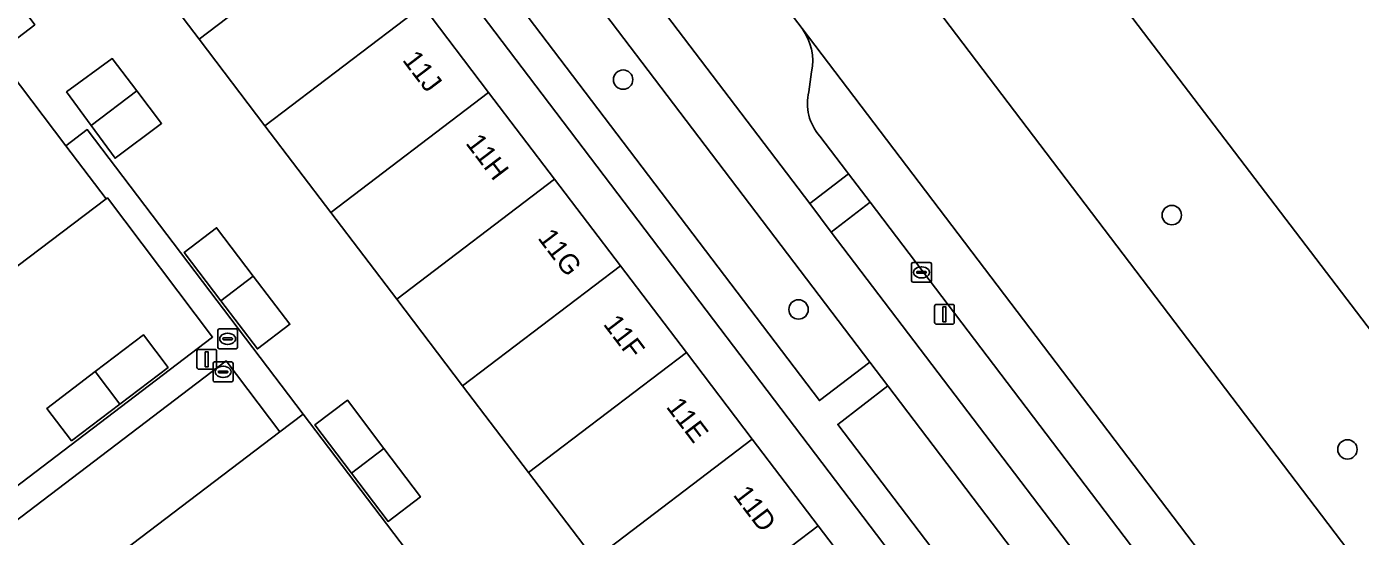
# Model space of a CAD drawing. Extents: x 160023 to 161302, y 384750 to 385707.
# Drawn here: x 160388.8 to 160456, y 385520.2 to 385545.9 of the extents above; entities that cross this region are included whole.
import ezdxf

# ---------------------------------------------------------------- set-up
doc = ezdxf.new("R2010")
doc.units = 0
for name, color, linetype in [('IMGEO_Berm_groen', 7, 'Continuous'), ('IMGEO_Boom', 7, 'Continuous'), ('IMGEO_Erf', 7, 'Continuous'), ('IMGEO_Fietspad_gesloten', 7, 'Continuous'), ('IMGEO_Groenvoorziening', 7, 'Continuous'), ('IMGEO_Haag', 7, 'Continuous'), ('IMGEO_Kolk', 7, 'Continuous'), ('IMGEO_Lichtmast', 7, 'Continuous'), ('IMGEO_Pand', 7, 'Continuous'), ('IMGEO_Pand_nummerreeks', 7, 'Continuous'), ('IMGEO_Parkeervlak_halfverhard', 7, 'Continuous'), ('IMGEO_Parkeervlak_open', 7, 'Continuous'), ('IMGEO_Rijbaan_lokaal_gesloten', 7, 'Continuous'), ('IMGEO_Rijbaan_lokaal_open', 7, 'Continuous'), ('IMGEO_Rioolput', 7, 'Continuous'), ('IMGEO_Voetpad_open', 7, 'Continuous')]:
    doc.layers.add(name, color=color, linetype=linetype)

msp = doc.modelspace()

# ---------------------------------------------------------------- linework, layer by layer
at = {"layer": 'IMGEO_Berm_groen'}
for points in [[(160407.73, 385560.052), (160405.151, 385558.181), (160428.773, 385527.056), (160431.311, 385528.994)], [(160431.328, 385537.061), (160429.366, 385535.544), (160449.072, 385509.621), (160451.038, 385511.114)], [(160432.223, 385527.793), (160429.7, 385525.855), (160446.154, 385504.205), (160448.685, 385506.111)]]:
    msp.add_lwpolyline(points, close=True, dxfattribs=at)
msp.add_lwpolyline([(160490.928, 385485.527), (160435.893, 385557.74), (160429.878, 385553.156), (160470.248, 385500), (160484.761, 385480.89), (160490.928, 385485.527)], dxfattribs=at)
at = {"layer": 'IMGEO_Boom'}
for centre in [(160418.877, 385543.243), (160446.54, 385536.408), (160427.719, 385531.651), (160455.394, 385524.594)]:
    msp.add_circle(centre, 0.489, dxfattribs=at)
at = {"layer": 'IMGEO_Erf'}
for points in [[(160387.33, 385544.446), (160390.778, 385539.903), (160391.858, 385540.723), (160402.752, 385526.376), (160426.457, 385495.159), (160429.063, 385491.728), (160438.836, 385499.157), (160439.663, 385498.089), (160444.29, 385501.604), (160445.278, 385502.355), (160444.37, 385503.548), (160403.817, 385556.981)], [(160417.429, 385519.055), (160414.107, 385523.427), (160410.786, 385527.798), (160407.464, 385532.17), (160404.142, 385536.542), (160400.821, 385540.914), (160397.499, 385545.286), (160394.168, 385549.67)], [(160408.776, 385546.961), (160412.098, 385542.59), (160415.421, 385538.219), (160418.744, 385533.849), (160422.067, 385529.478), (160425.39, 385525.107), (160428.713, 385520.736), (160432.035, 385516.365)], [(160389.215, 385546.012), (160387.269, 385544.525)]]:
    msp.add_lwpolyline(points, dxfattribs=at)
for points in [[(160393.267, 385539.276), (160392.065, 385540.922), (160390.821, 385542.627), (160393.121, 385544.302), (160394.363, 385542.67), (160395.604, 385541.037)], [(160392.879, 385537.279), (160392.81, 385537.227), (160388.378, 385533.861), (160383.943, 385530.491), (160379.508, 385527.122), (160375.078, 385523.757), (160374.982, 385523.684), (160380.31, 385516.659), (160398.18, 385530.257)], [(160400.442, 385529.661), (160398.591, 385532.09), (160396.741, 385534.519), (160398.382, 385535.769), (160400.231, 385533.337), (160402.08, 385530.906)], [(160392.262, 385528.52), (160394.696, 385530.377), (160395.939, 385528.729), (160393.51, 385526.884), (160391.072, 385525.033), (160389.828, 385526.662)], [(160408.659, 385522.201), (160407.029, 385520.965), (160405.176, 385523.404), (160403.331, 385525.832), (160404.974, 385527.083), (160406.817, 385524.642)]]:
    msp.add_lwpolyline(points, close=True, dxfattribs=at)
at = {"layer": 'IMGEO_Fietspad_gesloten'}
for points in [[(160310.506, 385688.113), (160358.311, 385625.118), (160363.199, 385618.683), (160369.121, 385610.887), (160371.114, 385608.263), (160391.068, 385581.993), (160392.155, 385580.562), (160397.662, 385573.311), (160404.938, 385563.728), (160407.73, 385560.052), (160431.311, 385528.994), (160432.223, 385527.793), (160448.685, 385506.111), (160449.139, 385505.514), (160449.613, 385504.891), (160459.973, 385491.267)], [(160467.607, 385485.214), (160450.164, 385508.169), (160449.072, 385509.621), (160429.366, 385535.544), (160428.289, 385537.004), (160421.069, 385546.489), (160419.256, 385548.904), (160416.899, 385552.054), (160413.013, 385557.165), (160407.756, 385563.989), (160405.406, 385567.119), (160395.291, 385580.421), (160391.7, 385585.137), (160379.856, 385600.76)]]:
    msp.add_lwpolyline(points, dxfattribs=at)
at = {"layer": 'IMGEO_Groenvoorziening'}
for points in [[(160427.902, 385545.817), (160425.291, 385549.253), (160425.074, 385549.539), (160421.069, 385546.489), (160428.289, 385537.004), (160430.243, 385538.49), (160430.133, 385538.634), (160428.795, 385540.395)], [(160428.242, 385542.632), (160428.376, 385543.636)]]:
    msp.add_lwpolyline(points, dxfattribs=at)
for centre, radius, start, end in [((160425.714, 385544.2), 2.721, 348.04711, 36.4759), ((160430.642, 385542.039), 2.473, 166.1112, 221.65976)]:
    msp.add_arc(centre, radius, start, end, dxfattribs=at)
at = {"layer": 'IMGEO_Haag'}
for points in [[(160427.902, 385545.817), (160425.291, 385549.253), (160425.074, 385549.539), (160421.069, 385546.489), (160428.289, 385537.004), (160430.243, 385538.49), (160430.133, 385538.634), (160428.795, 385540.395)], [(160428.242, 385542.632), (160428.376, 385543.636)]]:
    msp.add_lwpolyline(points, dxfattribs=at)
for centre, radius, start, end in [((160425.714, 385544.2), 2.721, 348.04711, 36.4759), ((160430.642, 385542.039), 2.473, 166.1112, 221.65976)]:
    msp.add_arc(centre, radius, start, end, dxfattribs=at)
at = {"layer": 'IMGEO_Kolk'}
for p, q in [((160433.418, 385533.096), (160433.418, 385533.948)), ((160433.493, 385534.022), (160434.345, 385534.022)), ((160433.906, 385533.802), (160433.931, 385533.802)), ((160434.419, 385533.948), (160434.419, 385533.096)), ((160434.345, 385533.022), (160433.493, 385533.022)), ((160433.677, 385533.516), (160433.677, 385533.528)), ((160434.115, 385533.479), (160433.717, 385533.479)), ((160433.72, 385533.565), (160434.118, 385533.565)), ((160433.929, 385533.242), (160433.904, 385533.242)), ((160434.161, 385533.528), (160434.161, 385533.516))]:
    msp.add_line(p, q, dxfattribs=at)
for points in [[(160433.418, 385533.096), (160433.418, 385533.948)], [(160433.493, 385534.022), (160434.345, 385534.022)], [(160434.419, 385533.948), (160434.419, 385533.096)], [(160434.345, 385533.022), (160433.493, 385533.022)]]:
    msp.add_lwpolyline(points, dxfattribs=at)
for centre, radius, start, end in [((160433.495, 385533.946), 0.0765, 91.55205, 178.44795), ((160433.495, 385533.946), 0.0765, 91.55205, 178.44795), ((160434.343, 385533.946), 0.0765, 1.55205, 88.44795), ((160434.343, 385533.946), 0.0765, 1.55205, 88.44795), ((160433.495, 385533.098), 0.0765, 181.55205, 268.44795), ((160433.495, 385533.098), 0.0765, 181.55205, 268.44795), ((160433.717, 385533.525), 0.0403, 85.87752, 175.75265), ((160433.714, 385533.515), 0.0366, 178.93798, 274.71019), ((160434.118, 385533.522), 0.043, 264.86636, 352.45326), ((160434.122, 385533.527), 0.0386, 1.73085, 96.63898), ((160434.343, 385533.098), 0.0765, 271.55205, 358.44795), ((160434.343, 385533.098), 0.0765, 271.55205, 358.44795)]:
    msp.add_arc(centre, radius, start, end, dxfattribs=at)
for centre, major_axis, ratio, start_param, end_param in [((160433.905, 385533.522), (-0.387, 0.002), 0.722429, 4.712389, 7.853982), ((160433.93, 385533.522), (-0.39, 0.002), 0.717154, 1.570796, 4.712389)]:
    msp.add_ellipse(centre, major_axis=major_axis, ratio=ratio, start_param=start_param, end_param=end_param, dxfattribs=at)
at = {"layer": 'IMGEO_Lichtmast'}
for p, q in [((160434.583, 385531.007), (160434.583, 385531.807)), ((160434.583, 385531.807), (160434.583, 385531.007)), ((160434.683, 385531.907), (160435.473, 385531.907)), ((160435.473, 385531.907), (160434.683, 385531.907)), ((160435.573, 385531.807), (160435.573, 385531.007)), ((160435.573, 385531.007), (160435.573, 385531.807)), ((160435.473, 385530.907), (160434.683, 385530.907)), ((160434.683, 385530.907), (160435.473, 385530.907)), ((160397.491, 385529.638), (160398.281, 385529.638)), ((160398.281, 385529.638), (160397.491, 385529.638)), ((160397.391, 385528.738), (160397.391, 385529.538)), ((160397.391, 385529.538), (160397.391, 385528.738)), ((160398.381, 385529.538), (160398.381, 385528.738)), ((160398.381, 385528.738), (160398.381, 385529.538)), ((160398.281, 385528.638), (160397.491, 385528.638)), ((160397.491, 385528.638), (160398.281, 385528.638))]:
    msp.add_line(p, q, dxfattribs=at)
for points in [[(160435.003, 385531.782), (160435.153, 385531.782), (160435.153, 385531.032), (160435.003, 385531.032), (160435.003, 385531.782)], [(160397.811, 385529.513), (160397.961, 385529.513), (160397.961, 385528.763), (160397.811, 385528.763), (160397.811, 385529.513)]]:
    msp.add_lwpolyline(points, dxfattribs=at)
for centre, start, end in [((160434.683, 385531.807), 90, 180), ((160434.683, 385531.807), 90, 180), ((160435.473, 385531.807), 0, 90), ((160435.473, 385531.807), 360, 90), ((160434.683, 385531.007), 180, 270), ((160434.683, 385531.007), 180, 270), ((160435.473, 385531.007), 270, 0), ((160435.473, 385531.007), 270, 0), ((160397.491, 385529.538), 90, 180), ((160397.491, 385529.538), 90, 180), ((160398.281, 385529.538), 0, 90), ((160398.281, 385529.538), 360, 90), ((160397.491, 385528.738), 180, 270), ((160397.491, 385528.738), 180, 270), ((160398.281, 385528.738), 270, 0), ((160398.281, 385528.738), 270, 0)]:
    msp.add_arc(centre, 0.1, start, end, dxfattribs=at)
at = {"layer": 'IMGEO_Pand'}
for points in [[(160405.453, 385551.332), (160402.13, 385555.703), (160394.168, 385549.67), (160397.499, 385545.286)], [(160408.776, 385546.961), (160405.453, 385551.332), (160397.499, 385545.286), (160400.821, 385540.914)], [(160412.098, 385542.59), (160408.776, 385546.961), (160400.821, 385540.914), (160404.142, 385536.542)], [(160390.778, 385539.903), (160387.33, 385544.446), (160382.895, 385541.076), (160388.378, 385533.861), (160392.81, 385537.227)], [(160394.363, 385542.67), (160393.121, 385544.302), (160390.821, 385542.627), (160392.065, 385540.922)], [(160394.363, 385542.67), (160392.065, 385540.922), (160393.267, 385539.276), (160395.604, 385541.037)], [(160415.421, 385538.219), (160412.098, 385542.59), (160404.142, 385536.542), (160407.464, 385532.17)], [(160418.744, 385533.849), (160415.421, 385538.219), (160407.464, 385532.17), (160410.786, 385527.798)], [(160398.382, 385535.769), (160396.741, 385534.519), (160398.591, 385532.09), (160400.231, 385533.337)], [(160422.067, 385529.478), (160418.744, 385533.849), (160410.786, 385527.798), (160414.107, 385523.427)], [(160400.231, 385533.337), (160398.591, 385532.09), (160400.442, 385529.661), (160402.08, 385530.906)], [(160394.696, 385530.377), (160392.262, 385528.52), (160393.51, 385526.884), (160395.939, 385528.729)], [(160425.39, 385525.107), (160422.067, 385529.478), (160414.107, 385523.427), (160417.429, 385519.055)], [(160392.262, 385528.52), (160389.828, 385526.662), (160391.072, 385525.033), (160393.51, 385526.884)], [(160404.974, 385527.083), (160403.331, 385525.832), (160405.176, 385523.404), (160406.817, 385524.642)], [(160428.713, 385520.736), (160425.39, 385525.107), (160417.429, 385519.055), (160420.75, 385514.683)], [(160406.817, 385524.642), (160405.176, 385523.404), (160407.029, 385520.965), (160408.659, 385522.201)], [(160432.035, 385516.365), (160428.713, 385520.736), (160420.75, 385514.683), (160424.072, 385510.311)]]:
    msp.add_lwpolyline(points, close=True, dxfattribs=at)
at = {"layer": 'IMGEO_Parkeervlak_halfverhard'}
msp.add_lwpolyline([(160401.565, 385525.474), (160398.867, 385529.061), (160381.102, 385515.553), (160383.827, 385511.991)], close=True, dxfattribs=at)
at = {"layer": 'IMGEO_Parkeervlak_open'}
for points in [[(160479.436, 385477.991), (160462.714, 385500), (160427.902, 385545.817)], [(160428.376, 385543.636), (160428.242, 385542.632)], [(160428.795, 385540.395), (160430.133, 385538.634), (160430.243, 385538.49), (160431.328, 385537.061), (160451.038, 385511.114), (160452.147, 385509.654), (160452.433, 385509.278), (160459.481, 385500), (160469.59, 385486.692), (160470.505, 385485.487), (160470.716, 385485.21), (160474.41, 385480.347)]]:
    msp.add_lwpolyline(points, dxfattribs=at)
for centre, radius, start, end in [((160425.714, 385544.2), 2.721, 348.04711, 36.4759), ((160430.642, 385542.039), 2.473, 166.1112, 221.65976)]:
    msp.add_arc(centre, radius, start, end, dxfattribs=at)
at = {"layer": 'IMGEO_Rijbaan_lokaal_gesloten'}
for points in [[(160385.684, 385601.329), (160405.718, 385575.009), (160409.41, 385570.154), (160411.769, 385567.039), (160417.508, 385559.458), (160420.079, 385556.083), (160423.26, 385551.926), (160425.074, 385549.539), (160425.291, 385549.253), (160427.902, 385545.817), (160462.714, 385500)], [(160524.332, 385417.527), (160524.749, 385417.011), (160527.38, 385419.039), (160530.144, 385421.169), (160500, 385460.842), (160498.698, 385462.556), (160497.037, 385464.742), (160497.017, 385464.764), (160489.08, 385475.205), (160489.058, 385475.245), (160486.628, 385478.443), (160484.761, 385480.89), (160470.248, 385500), (160429.878, 385553.156), (160428.016, 385555.576)]]:
    msp.add_lwpolyline(points, dxfattribs=at)
at = {"layer": 'IMGEO_Rijbaan_lokaal_open'}
msp.add_lwpolyline([(160391.858, 385540.723), (160390.778, 385539.903), (160392.81, 385537.227), (160392.879, 385537.279), (160398.18, 385530.257), (160380.31, 385516.659), (160374.982, 385523.684), (160375.078, 385523.757), (160373.085, 385526.375), (160371.776, 385525.378), (160382.636, 385511.085), (160383.827, 385511.991), (160381.102, 385515.553), (160398.867, 385529.061), (160401.565, 385525.474), (160402.752, 385526.376)], close=True, dxfattribs=at)
msp.add_lwpolyline([(160386.369, 385475.979), (160393.595, 385481.471), (160393.531, 385481.556), (160399.09, 385485.788), (160400.734, 385487.04), (160400.858, 385487.134), (160406.359, 385479.867), (160407.535, 385480.762), (160425.291, 385494.272), (160426.457, 385495.159), (160402.752, 385526.376), (160401.565, 385525.474), (160383.827, 385511.991)], dxfattribs=at)
at = {"layer": 'IMGEO_Rioolput'}
for p, q in [((160398.438, 385529.745), (160398.438, 385530.597)), ((160398.513, 385530.671), (160399.365, 385530.671)), ((160398.926, 385530.451), (160398.951, 385530.451)), ((160399.439, 385530.597), (160399.439, 385529.745)), ((160399.365, 385529.671), (160398.513, 385529.671)), ((160398.697, 385530.165), (160398.697, 385530.177)), ((160399.135, 385530.128), (160398.737, 385530.128)), ((160398.74, 385530.214), (160399.138, 385530.214)), ((160398.949, 385529.891), (160398.924, 385529.891)), ((160399.181, 385530.177), (160399.181, 385530.165)), ((160398.283, 385529.005), (160399.135, 385529.005)), ((160398.208, 385528.079), (160398.208, 385528.931)), ((160398.467, 385528.499), (160398.467, 385528.511)), ((160398.905, 385528.462), (160398.507, 385528.462)), ((160398.51, 385528.548), (160398.908, 385528.548)), ((160398.696, 385528.785), (160398.721, 385528.785)), ((160398.951, 385528.511), (160398.951, 385528.499)), ((160399.209, 385528.931), (160399.209, 385528.079)), ((160399.135, 385528.005), (160398.283, 385528.005)), ((160398.719, 385528.225), (160398.694, 385528.225))]:
    msp.add_line(p, q, dxfattribs=at)
for points in [[(160398.438, 385529.745), (160398.438, 385530.597)], [(160398.513, 385530.671), (160399.365, 385530.671)], [(160399.439, 385530.597), (160399.439, 385529.745)], [(160399.365, 385529.671), (160398.513, 385529.671)], [(160398.283, 385529.005), (160399.135, 385529.005)], [(160398.208, 385528.079), (160398.208, 385528.931)], [(160399.209, 385528.931), (160399.209, 385528.079)], [(160399.135, 385528.005), (160398.283, 385528.005)]]:
    msp.add_lwpolyline(points, dxfattribs=at)
for centre, radius, start, end in [((160398.515, 385530.595), 0.0765, 91.55205, 178.44795), ((160398.515, 385530.595), 0.0765, 91.55205, 178.44795), ((160399.363, 385530.595), 0.0765, 1.55205, 88.44795), ((160399.363, 385530.595), 0.0765, 1.55205, 88.44795), ((160398.515, 385529.747), 0.0765, 181.55205, 268.44795), ((160398.515, 385529.747), 0.0765, 181.55205, 268.44795), ((160398.737, 385530.174), 0.0403, 85.87752, 175.75265), ((160398.734, 385530.164), 0.0366, 178.93798, 274.71019), ((160399.138, 385530.171), 0.043, 264.86636, 352.45326), ((160399.142, 385530.176), 0.0386, 1.73085, 96.63898), ((160399.363, 385529.747), 0.0765, 271.55205, 358.44795), ((160399.363, 385529.747), 0.0765, 271.55205, 358.44795), ((160398.285, 385528.929), 0.0765, 91.55205, 178.44795), ((160398.285, 385528.929), 0.0765, 91.55205, 178.44795), ((160399.133, 385528.929), 0.0765, 1.55205, 88.44795), ((160399.133, 385528.929), 0.0765, 1.55205, 88.44795), ((160398.507, 385528.508), 0.0403, 85.87752, 175.75265), ((160398.504, 385528.498), 0.0366, 178.93798, 274.71019), ((160398.908, 385528.505), 0.043, 264.86636, 352.45326), ((160398.912, 385528.51), 0.0386, 1.73085, 96.63898), ((160398.285, 385528.081), 0.0765, 181.55205, 268.44795), ((160398.285, 385528.081), 0.0765, 181.55205, 268.44795), ((160399.133, 385528.081), 0.0765, 271.55205, 358.44795), ((160399.133, 385528.081), 0.0765, 271.55205, 358.44795)]:
    msp.add_arc(centre, radius, start, end, dxfattribs=at)
for centre, major_axis, ratio, start_param, end_param in [((160398.925, 385530.171), (-0.387, 0.002), 0.722429, 4.712389, 7.853982), ((160398.95, 385530.171), (-0.39, 0.002), 0.717154, 1.570796, 4.712389), ((160398.695, 385528.505), (-0.387, 0.002), 0.722429, 4.712389, 7.853982), ((160398.72, 385528.505), (-0.39, 0.002), 0.717154, 1.570796, 4.712389)]:
    msp.add_ellipse(centre, major_axis=major_axis, ratio=ratio, start_param=start_param, end_param=end_param, dxfattribs=at)
at = {"layer": 'IMGEO_Voetpad_open'}
for points in [[(160309.31, 385683.738), (160355.614, 385622.731), (160357.428, 385620.349), (160358.041, 385619.543), (160358.245, 385619.276), (160357.125, 385618.422), (160361.856, 385612.196), (160387.38, 385578.566), (160387.517, 385578.387), (160393.142, 385571.008), (160399.19, 385563.077), (160401.63, 385559.862), (160403.817, 385556.981), (160444.37, 385503.548), (160445.278, 385502.355), (160457.038, 385486.896), (160458.867, 385484.508), (160461.664, 385480.824), (160505.278, 385423.36), (160515.52, 385409.866), (160516.757, 385408.146), (160517.963, 385406.666), (160522.357, 385400.853)], [(160457.445, 385489.407), (160447.064, 385503.011), (160449.613, 385504.891), (160449.139, 385505.514), (160448.685, 385506.111), (160446.154, 385504.205), (160429.7, 385525.855), (160432.223, 385527.793), (160431.311, 385528.994), (160428.773, 385527.056), (160405.151, 385558.181), (160407.73, 385560.052), (160404.938, 385563.728), (160402.389, 385561.818), (160389.613, 385578.624), (160392.155, 385580.562), (160391.068, 385581.993), (160388.538, 385580.086), (160368.602, 385606.312)], [(160387.269, 385544.525), (160389.215, 385546.012), (160387.077, 385548.859), (160399.94, 385558.584), (160401.63, 385559.862), (160399.19, 385563.077), (160398.091, 385562.244), (160393.617, 385558.854), (160389.144, 385555.463), (160384.67, 385552.073)]]:
    msp.add_lwpolyline(points, dxfattribs=at)
msp.add_lwpolyline([(160430.243, 385538.49), (160428.289, 385537.004), (160429.366, 385535.544), (160431.328, 385537.061)], close=True, dxfattribs=at)

# ---------------------------------------------------------------- texts
at = {"layer": 'IMGEO_Pand_nummerreeks'}
for s, rotation, p in [('11J', 307.23632, (160407.713, 385544.228)), ('11H', 307.24205, (160410.901, 385540.034)), ('11G', 307.24778, (160414.537, 385535.251)), ('11F', 307.24205, (160417.839, 385530.908)), ('11E', 307.24205, (160421.011, 385526.736)), ('11D', 307.24205, (160424.388, 385522.294))]:
    msp.add_text(s, height=1, rotation=rotation, dxfattribs=at).set_placement(p)

doc.saveas('drawing.dxf')
